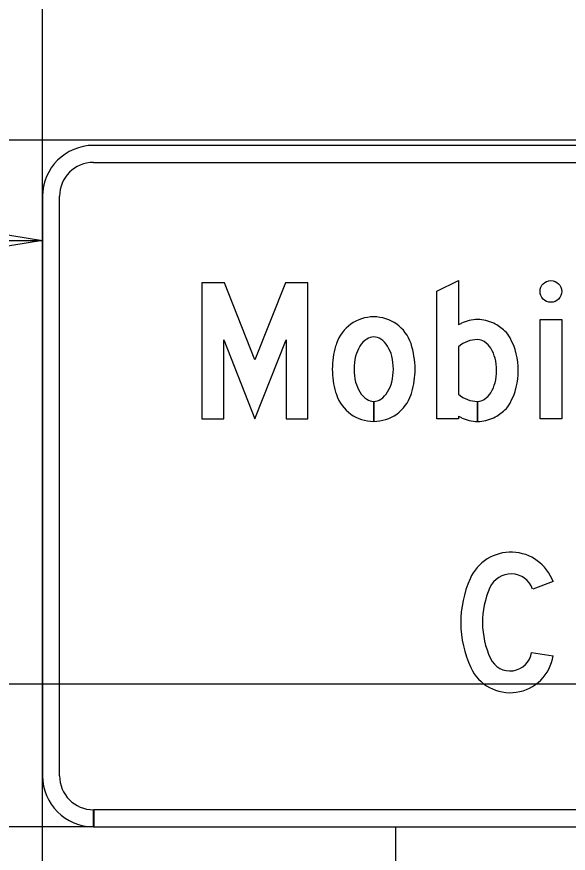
# Model space of a CAD drawing. Extents: x 2193008 to 2198143, y 1236112 to 1237864.
# Drawn here: x 2197384.611 to 2197386.641, y 1237176.483 to 1237179.559 of the extents above; entities that cross this region are included whole.
import ezdxf

# ---------------------------------------------------------------- set-up
doc = ezdxf.new("R2010")
doc.units = 0
for name, color, linetype in [('GSBWFILL', 7, 'Continuous'), ('GSCOLORFILL', 7, 'Continuous'), ('GSDIMS', 7, 'Continuous'), ('GSOUTLINE', 7, 'Continuous'), ('Level 61', 7, 'Continuous'), ('M-ROADS', 7, 'Continuous')]:
    doc.layers.add(name, color=color, linetype=linetype)

msp = doc.modelspace()

# ---------------------------------------------------------------- linework, layer by layer
at = {"layer": 'GSBWFILL'}
for p, q in [((2197386.237, 1237178.3458), (2197386.237, 1237178.171)), ((2197385.9249, 1237178.1448), (2197385.9249, 1237178.0711)), ((2197385.9249, 1237178.0711), (2197385.9249, 1237178.1448)), ((2197386.307, 1237178.1448), (2197386.307, 1237178.0711)), ((2197386.307, 1237178.0711), (2197386.307, 1237178.1448)), ((2197386.5848, 1237177.4819), (2197386.5097, 1237177.4546)), ((2197386.5058, 1237177.2214), (2197386.5848, 1237177.2096))]:
    msp.add_line(p, q, dxfattribs=at)
msp.add_lwpolyline([(2197386.237, 1237178.0904), (2197386.237, 1237178.0811), (2197386.1571, 1237178.0811), (2197386.1571, 1237178.5506), (2197386.237, 1237178.5893), (2197386.237, 1237178.4264)], dxfattribs=at)
for points in [[(2197385.6826, 1237178.0811), (2197385.6826, 1237178.5806), (2197385.5999, 1237178.5806), (2197385.4878, 1237178.2979), (2197385.3757, 1237178.5806), (2197385.293, 1237178.5806), (2197385.293, 1237178.0811), (2197385.3729, 1237178.0811), (2197385.3729, 1237178.3708), (2197385.4878, 1237178.0811), (2197385.6027, 1237178.3708), (2197385.6027, 1237178.0811)], [(2197386.5367, 1237178.0811), (2197386.5367, 1237178.4457), (2197386.6167, 1237178.4457), (2197386.6167, 1237178.0811)]]:
    msp.add_lwpolyline(points, close=True, dxfattribs=at)
msp.add_ellipse((2197386.5767, 1237178.5494), major_axis=(0, 0.04), ratio=0.999983, dxfattribs=at)
for centre, major_axis, ratio, start_param, end_param in [((2197385.9249, 1237178.3107), (0, 0.145), 0.999997, 5.038801, 7.52757), ((2197386.307, 1237178.3101), (0, 0.1356), 0.999999, 0, 0.454071), ((2197386.307, 1237178.3101), (0, 0.1356), 0.999999, 5.829115, 6.283185), ((2197386.3192, 1237178.2851), (0, 0.1634), 0.999999, 0.454071, 0.526547), ((2197386.2948, 1237178.2851), (0, 0.1634), 0.999999, 5.523576, 5.829115), ((2197386.3385, 1237178.3312), (0, 0.0999), 0.999999, 5.207817, 5.523576), ((2197385.9485, 1237178.3016), (0, 0.0877), 0.999997, 0.596118, 1.022673), ((2197385.9249, 1237178.3364), (0, 0.0456), 0.999997, 0, 0.596118), ((2197385.9249, 1237178.3364), (0, 0.0456), 0.999997, 5.687067, 6.283185), ((2197385.9012, 1237178.3016), (0, 0.0877), 0.999997, 5.260512, 5.687067), ((2197386.307, 1237178.2657), (0, 0.1064), 0.999999, 0, 0.717541), ((2197386.307, 1237178.3277), (0, 0.0443), 0.999999, 5.690744, 6.283185), ((2197386.2039, 1237178.2584), (0, 0.253), 0.999999, 4.216961, 5.207817), ((2197386.0743, 1237178.2634), (0, 0.3018), 0.999997, 1.285035, 1.570796), ((2197386.0008, 1237178.285), (0, 0.2252), 0.999997, 1.244385, 1.285035), ((2197385.9863, 1237178.2785), (0, 0.132), 0.999997, 1.022673, 1.323101), ((2197385.8634, 1237178.2785), (0, 0.132), 0.999997, 4.960084, 5.260512), ((2197385.7437, 1237178.2582), (0, 0.3335), 0.999997, 4.728048, 5.01381), ((2197386.2847, 1237178.2946), (0, 0.0842), 0.999999, 5.264044, 5.690744), ((2197386.0461, 1237178.2634), (0, 0.1936), 0.999997, 1.323101, 1.570796), ((2197385.8036, 1237178.2634), (0, 0.1936), 0.999997, 4.712389, 4.960084), ((2197386.2492, 1237178.2727), (0, 0.1259), 0.999999, 4.961975, 5.264044), ((2197386.1929, 1237178.2584), (0, 0.184), 0.999999, 4.712389, 4.961975), ((2197386.0743, 1237178.2634), (0, 0.3018), 0.999997, 1.570796, 1.856558), ((2197386.0461, 1237178.2634), (0, 0.1936), 0.999997, 1.570796, 1.818492), ((2197385.8036, 1237178.2634), (0, 0.1936), 0.999997, 4.464694, 4.712389), ((2197385.7754, 1237178.2634), (0, 0.3018), 0.999997, 4.426627, 4.712389), ((2197386.1929, 1237178.2584), (0, 0.184), 0.999999, 4.462803, 4.712389), ((2197385.9863, 1237178.2483), (0, 0.132), 0.999997, 1.818492, 2.11892), ((2197385.8634, 1237178.2483), (0, 0.132), 0.999997, 4.164265, 4.464694), ((2197386.2492, 1237178.2441), (0, 0.1259), 0.999999, 4.160734, 4.462803), ((2197386.0008, 1237178.2418), (0, 0.2252), 0.999997, 1.856558, 1.897208), ((2197385.9249, 1237178.2161), (0, 0.145), 0.999997, 1.897208, 3.141593), ((2197385.9485, 1237178.2252), (0, 0.0877), 0.999997, 2.11892, 2.545474), ((2197385.9249, 1237178.2161), (0, 0.145), 0.999997, 3.141765, 4.385977), ((2197385.9012, 1237178.2252), (0, 0.0877), 0.999997, 3.737711, 4.164265), ((2197385.8489, 1237178.2418), (0, 0.2252), 0.999997, 4.385977, 4.426627), ((2197386.307, 1237178.2511), (0, 0.1064), 0.999999, 2.424051, 3.141593), ((2197386.2847, 1237178.2222), (0, 0.0842), 0.999999, 3.734034, 4.160734), ((2197385.9249, 1237178.1903), (0, 0.0456), 0.999997, 2.545474, 3.141593), ((2197385.9249, 1237178.1903), (0, 0.0456), 0.999997, 3.142141, 3.737711), ((2197386.307, 1237178.1891), (0, 0.0443), 0.999999, 3.142156, 3.734034), ((2197386.3385, 1237178.1856), (0, 0.0999), 0.999999, 3.901202, 4.216961), ((2197386.2948, 1237178.2317), (0, 0.1634), 0.999999, 3.595663, 3.901202), ((2197386.3192, 1237178.2317), (0, 0.1634), 0.999999, 2.615045, 2.687522), ((2197386.307, 1237178.2067), (0, 0.1356), 0.999999, 2.687522, 3.141593), ((2197386.307, 1237178.2067), (0, 0.1356), 0.999999, 3.141777, 3.595663), ((2197386.4299, 1237177.4255), (0, 0.1648), 0.999993, 5.061866, 7.434148), ((2197386.4299, 1237177.4255), (0, 0.0849), 0.999993, 5.061866, 7.434148), ((2197386.6398, 1237177.3318), (0, 0.3946), 0.999993, 1.150963, 2.004476), ((2197386.6398, 1237177.3318), (0, 0.3147), 0.999993, 1.150963, 2.004476), ((2197386.4267, 1237177.2332), (0, 0.1598), 0.999993, 2.004476, 4.564141), ((2197386.4267, 1237177.2332), (0, 0.0799), 0.999993, 2.004476, 4.564141)]:
    msp.add_ellipse(centre, major_axis=major_axis, ratio=ratio, start_param=start_param, end_param=end_param, dxfattribs=at)
at = {"layer": 'GSCOLORFILL'}
for p, q in [((2197391.0127, 1237179.0863), (2197384.8938, 1237179.0863)), ((2197384.8938, 1237179.0239), (2197391.0127, 1237179.0239)), ((2197384.7065, 1237178.899), (2197384.7065, 1237176.7678)), ((2197384.769, 1237176.7678), (2197384.769, 1237178.899)), ((2197386.237, 1237178.3458), (2197386.237, 1237178.171)), ((2197385.9249, 1237178.1448), (2197385.9249, 1237178.0711)), ((2197385.9249, 1237178.0711), (2197385.9249, 1237178.1448)), ((2197386.307, 1237178.1448), (2197386.307, 1237178.0711)), ((2197386.307, 1237178.0711), (2197386.307, 1237178.1448)), ((2197386.5848, 1237177.4819), (2197386.5097, 1237177.4546)), ((2197386.5058, 1237177.2214), (2197386.5848, 1237177.2096)), ((2197384.8938, 1237176.5805), (2197384.8938, 1237176.6429)), ((2197391.0127, 1237176.6429), (2197384.8945, 1237176.6429)), ((2197384.8945, 1237176.6429), (2197384.8945, 1237176.5805)), ((2197384.8945, 1237176.5805), (2197391.0127, 1237176.5805))]:
    msp.add_line(p, q, dxfattribs=at)
msp.add_lwpolyline([(2197386.237, 1237178.0904), (2197386.237, 1237178.0811), (2197386.1571, 1237178.0811), (2197386.1571, 1237178.5506), (2197386.237, 1237178.5893), (2197386.237, 1237178.4264)], dxfattribs=at)
for points in [[(2197385.6826, 1237178.0811), (2197385.6826, 1237178.5806), (2197385.5999, 1237178.5806), (2197385.4878, 1237178.2979), (2197385.3757, 1237178.5806), (2197385.293, 1237178.5806), (2197385.293, 1237178.0811), (2197385.3729, 1237178.0811), (2197385.3729, 1237178.3708), (2197385.4878, 1237178.0811), (2197385.6027, 1237178.3708), (2197385.6027, 1237178.0811)], [(2197386.5367, 1237178.0811), (2197386.5367, 1237178.4457), (2197386.6167, 1237178.4457), (2197386.6167, 1237178.0811)]]:
    msp.add_lwpolyline(points, close=True, dxfattribs=at)
for centre, radius, start, end in [((2197384.8938, 1237178.899), 0.1873, 90, 180), ((2197384.8938, 1237178.899), 0.1249, 90, 180), ((2197384.8938, 1237176.7678), 0.1873, 180, 270), ((2197384.8938, 1237176.7678), 0.1249, 180, 270)]:
    msp.add_arc(centre, radius, start, end, dxfattribs=at)
msp.add_ellipse((2197386.5767, 1237178.5494), major_axis=(0, 0.04), ratio=0.999983, dxfattribs=at)
for centre, major_axis, ratio, start_param, end_param in [((2197385.9249, 1237178.3107), (0, 0.145), 0.999997, 5.038801, 7.52757), ((2197386.307, 1237178.3101), (0, 0.1356), 0.999999, 0, 0.454071), ((2197386.307, 1237178.3101), (0, 0.1356), 0.999999, 5.829115, 6.283185), ((2197386.3192, 1237178.2851), (0, 0.1634), 0.999999, 0.454071, 0.526547), ((2197386.2948, 1237178.2851), (0, 0.1634), 0.999999, 5.523576, 5.829115), ((2197386.3385, 1237178.3312), (0, 0.0999), 0.999999, 5.207817, 5.523576), ((2197385.9485, 1237178.3016), (0, 0.0877), 0.999997, 0.596118, 1.022673), ((2197385.9249, 1237178.3364), (0, 0.0456), 0.999997, 0, 0.596118), ((2197385.9249, 1237178.3364), (0, 0.0456), 0.999997, 5.687067, 6.283185), ((2197385.9012, 1237178.3016), (0, 0.0877), 0.999997, 5.260512, 5.687067), ((2197386.307, 1237178.2657), (0, 0.1064), 0.999999, 0, 0.717541), ((2197386.307, 1237178.3277), (0, 0.0443), 0.999999, 5.690744, 6.283185), ((2197386.2039, 1237178.2584), (0, 0.253), 0.999999, 4.216961, 5.207817), ((2197386.0743, 1237178.2634), (0, 0.3018), 0.999997, 1.285035, 1.570796), ((2197386.0008, 1237178.285), (0, 0.2252), 0.999997, 1.244385, 1.285035), ((2197385.9863, 1237178.2785), (0, 0.132), 0.999997, 1.022673, 1.323101), ((2197385.8634, 1237178.2785), (0, 0.132), 0.999997, 4.960084, 5.260512), ((2197385.7437, 1237178.2582), (0, 0.3335), 0.999997, 4.728048, 5.01381), ((2197386.2847, 1237178.2946), (0, 0.0842), 0.999999, 5.264044, 5.690744), ((2197386.0461, 1237178.2634), (0, 0.1936), 0.999997, 1.323101, 1.570796), ((2197385.8036, 1237178.2634), (0, 0.1936), 0.999997, 4.712389, 4.960084), ((2197386.2492, 1237178.2727), (0, 0.1259), 0.999999, 4.961975, 5.264044), ((2197386.1929, 1237178.2584), (0, 0.184), 0.999999, 4.712389, 4.961975), ((2197386.0743, 1237178.2634), (0, 0.3018), 0.999997, 1.570796, 1.856558), ((2197386.0461, 1237178.2634), (0, 0.1936), 0.999997, 1.570796, 1.818492), ((2197385.8036, 1237178.2634), (0, 0.1936), 0.999997, 4.464694, 4.712389), ((2197385.7754, 1237178.2634), (0, 0.3018), 0.999997, 4.426627, 4.712389), ((2197386.1929, 1237178.2584), (0, 0.184), 0.999999, 4.462803, 4.712389), ((2197385.9863, 1237178.2483), (0, 0.132), 0.999997, 1.818492, 2.11892), ((2197385.8634, 1237178.2483), (0, 0.132), 0.999997, 4.164265, 4.464694), ((2197386.2492, 1237178.2441), (0, 0.1259), 0.999999, 4.160734, 4.462803), ((2197386.0008, 1237178.2418), (0, 0.2252), 0.999997, 1.856558, 1.897208), ((2197385.9249, 1237178.2161), (0, 0.145), 0.999997, 1.897208, 3.141593), ((2197385.9485, 1237178.2252), (0, 0.0877), 0.999997, 2.11892, 2.545474), ((2197385.9249, 1237178.2161), (0, 0.145), 0.999997, 3.141765, 4.385977), ((2197385.9012, 1237178.2252), (0, 0.0877), 0.999997, 3.737711, 4.164265), ((2197385.8489, 1237178.2418), (0, 0.2252), 0.999997, 4.385977, 4.426627), ((2197386.307, 1237178.2511), (0, 0.1064), 0.999999, 2.424051, 3.141593), ((2197386.2847, 1237178.2222), (0, 0.0842), 0.999999, 3.734034, 4.160734), ((2197385.9249, 1237178.1903), (0, 0.0456), 0.999997, 2.545474, 3.141593), ((2197385.9249, 1237178.1903), (0, 0.0456), 0.999997, 3.142141, 3.737711), ((2197386.307, 1237178.1891), (0, 0.0443), 0.999999, 3.142156, 3.734034), ((2197386.3385, 1237178.1856), (0, 0.0999), 0.999999, 3.901202, 4.216961), ((2197386.2948, 1237178.2317), (0, 0.1634), 0.999999, 3.595663, 3.901202), ((2197386.3192, 1237178.2317), (0, 0.1634), 0.999999, 2.615045, 2.687522), ((2197386.307, 1237178.2067), (0, 0.1356), 0.999999, 2.687522, 3.141593), ((2197386.307, 1237178.2067), (0, 0.1356), 0.999999, 3.141777, 3.595663), ((2197386.4299, 1237177.4255), (0, 0.1648), 0.999993, 5.061866, 7.434148), ((2197386.4299, 1237177.4255), (0, 0.0849), 0.999993, 5.061866, 7.434148), ((2197386.6398, 1237177.3318), (0, 0.3946), 0.999993, 1.150963, 2.004476), ((2197386.6398, 1237177.3318), (0, 0.3147), 0.999993, 1.150963, 2.004476), ((2197386.4267, 1237177.2332), (0, 0.1598), 0.999993, 2.004476, 4.564141), ((2197386.4267, 1237177.2332), (0, 0.0799), 0.999993, 2.004476, 4.564141)]:
    msp.add_ellipse(centre, major_axis=major_axis, ratio=ratio, start_param=start_param, end_param=end_param, dxfattribs=at)
at = {"layer": 'GSDIMS'}
for p, q in [((2197384.7065, 1237178.7367), (2197384.7065, 1237180.9775)), ((2197384.8945, 1237176.5805), (2197381.5962, 1237176.5805)), ((2197386.0065, 1237171.0683), (2197386.0065, 1237176.5805))]:
    msp.add_line(p, q, dxfattribs=at)
msp.add_lwpolyline([(2197384.7065, 1237178.7367), (2197382.5781, 1237178.3895), (2197382.5781, 1237179.0839)], close=True, dxfattribs=at)
at = {"layer": 'GSOUTLINE'}
for p, q in [((2197386.237, 1237178.3458), (2197386.237, 1237178.171)), ((2197386.5848, 1237177.4819), (2197386.5097, 1237177.4546)), ((2197386.5058, 1237177.2214), (2197386.5848, 1237177.2096))]:
    msp.add_line(p, q, dxfattribs=at)
msp.add_lwpolyline([(2197386.237, 1237178.0904), (2197386.237, 1237178.0811), (2197386.1571, 1237178.0811), (2197386.1571, 1237178.5506), (2197386.237, 1237178.5893), (2197386.237, 1237178.4264)], dxfattribs=at)
for points in [[(2197385.6826, 1237178.0811), (2197385.6826, 1237178.5806), (2197385.5999, 1237178.5806), (2197385.4878, 1237178.2979), (2197385.3757, 1237178.5806), (2197385.293, 1237178.5806), (2197385.293, 1237178.0811), (2197385.3729, 1237178.0811), (2197385.3729, 1237178.3708), (2197385.4878, 1237178.0811), (2197385.6027, 1237178.3708), (2197385.6027, 1237178.0811)], [(2197386.5367, 1237178.0811), (2197386.5367, 1237178.4457), (2197386.6167, 1237178.4457), (2197386.6167, 1237178.0811)]]:
    msp.add_lwpolyline(points, close=True, dxfattribs=at)
msp.add_ellipse((2197386.5767, 1237178.5494), major_axis=(0, 0.04), ratio=0.999983, dxfattribs=at)
for centre, major_axis, ratio, start_param, end_param in [((2197385.9249, 1237178.3107), (0, 0.145), 0.999997, 5.038801, 7.52757), ((2197386.307, 1237178.3101), (0, 0.1356), 0.999999, 0, 0.454071), ((2197386.307, 1237178.3101), (0, 0.1356), 0.999999, 5.829115, 6.283185), ((2197386.3192, 1237178.2851), (0, 0.1634), 0.999999, 0.454071, 0.526547), ((2197386.2948, 1237178.2851), (0, 0.1634), 0.999999, 5.523576, 5.829115), ((2197386.3385, 1237178.3312), (0, 0.0999), 0.999999, 5.207817, 5.523576), ((2197385.9485, 1237178.3016), (0, 0.0877), 0.999997, 0.596118, 1.022673), ((2197385.9249, 1237178.3364), (0, 0.0456), 0.999997, 0, 0.596118), ((2197385.9249, 1237178.3364), (0, 0.0456), 0.999997, 5.687067, 6.283185), ((2197385.9012, 1237178.3016), (0, 0.0877), 0.999997, 5.260512, 5.687067), ((2197386.307, 1237178.2657), (0, 0.1064), 0.999999, 0, 0.717541), ((2197386.307, 1237178.3277), (0, 0.0443), 0.999999, 5.690744, 6.283185), ((2197386.2039, 1237178.2584), (0, 0.253), 0.999999, 4.216961, 5.207817), ((2197386.0743, 1237178.2634), (0, 0.3018), 0.999997, 1.285035, 1.570796), ((2197386.0008, 1237178.285), (0, 0.2252), 0.999997, 1.244385, 1.285035), ((2197385.9863, 1237178.2785), (0, 0.132), 0.999997, 1.022673, 1.323101), ((2197385.8634, 1237178.2785), (0, 0.132), 0.999997, 4.960084, 5.260512), ((2197385.7437, 1237178.2582), (0, 0.3335), 0.999997, 4.728048, 5.01381), ((2197386.2847, 1237178.2946), (0, 0.0842), 0.999999, 5.264044, 5.690744), ((2197386.0461, 1237178.2634), (0, 0.1936), 0.999997, 1.323101, 1.570796), ((2197385.8036, 1237178.2634), (0, 0.1936), 0.999997, 4.712389, 4.960084), ((2197386.2492, 1237178.2727), (0, 0.1259), 0.999999, 4.961975, 5.264044), ((2197386.1929, 1237178.2584), (0, 0.184), 0.999999, 4.712389, 4.961975), ((2197386.0743, 1237178.2634), (0, 0.3018), 0.999997, 1.570796, 1.856558), ((2197386.0461, 1237178.2634), (0, 0.1936), 0.999997, 1.570796, 1.818492), ((2197385.8036, 1237178.2634), (0, 0.1936), 0.999997, 4.464694, 4.712389), ((2197385.7754, 1237178.2634), (0, 0.3018), 0.999997, 4.426627, 4.712389), ((2197386.1929, 1237178.2584), (0, 0.184), 0.999999, 4.462803, 4.712389), ((2197385.9863, 1237178.2483), (0, 0.132), 0.999997, 1.818492, 2.11892), ((2197385.8634, 1237178.2483), (0, 0.132), 0.999997, 4.164265, 4.464694), ((2197386.2492, 1237178.2441), (0, 0.1259), 0.999999, 4.160734, 4.462803), ((2197386.0008, 1237178.2418), (0, 0.2252), 0.999997, 1.856558, 1.897208), ((2197385.9249, 1237178.2161), (0, 0.145), 0.999997, 1.897208, 4.385977), ((2197385.9485, 1237178.2252), (0, 0.0877), 0.999997, 2.11892, 2.545474), ((2197385.9012, 1237178.2252), (0, 0.0877), 0.999997, 3.737711, 4.164265), ((2197385.8489, 1237178.2418), (0, 0.2252), 0.999997, 4.385977, 4.426627), ((2197386.307, 1237178.2511), (0, 0.1064), 0.999999, 2.424051, 3.141593), ((2197386.2847, 1237178.2222), (0, 0.0842), 0.999999, 3.734034, 4.160734), ((2197385.9249, 1237178.1903), (0, 0.0456), 0.999997, 2.545474, 3.141593), ((2197385.9249, 1237178.1903), (0, 0.0456), 0.999997, 3.141593, 3.737711), ((2197386.307, 1237178.1891), (0, 0.0443), 0.999999, 3.141593, 3.734034), ((2197386.3385, 1237178.1856), (0, 0.0999), 0.999999, 3.901202, 4.216961), ((2197386.2948, 1237178.2317), (0, 0.1634), 0.999999, 3.595663, 3.901202), ((2197386.3192, 1237178.2317), (0, 0.1634), 0.999999, 2.615045, 2.687522), ((2197386.307, 1237178.2067), (0, 0.1356), 0.999999, 2.687522, 3.141593), ((2197386.307, 1237178.2067), (0, 0.1356), 0.999999, 3.141593, 3.595663), ((2197386.4299, 1237177.4255), (0, 0.1648), 0.999993, 5.061866, 7.434148), ((2197386.4299, 1237177.4255), (0, 0.0849), 0.999993, 5.061866, 7.434148), ((2197386.6398, 1237177.3318), (0, 0.3946), 0.999993, 1.150963, 2.004476), ((2197386.6398, 1237177.3318), (0, 0.3147), 0.999993, 1.150963, 2.004476), ((2197386.4267, 1237177.2332), (0, 0.1598), 0.999993, 2.004476, 4.564141), ((2197386.4267, 1237177.2332), (0, 0.0799), 0.999993, 2.004476, 4.564141)]:
    msp.add_ellipse(centre, major_axis=major_axis, ratio=ratio, start_param=start_param, end_param=end_param, dxfattribs=at)
at = {"layer": 'Level 61'}
msp.add_line((2197372.7065, 1237178.7367), (2197384.7065, 1237178.7367), dxfattribs=at)
at = {"layer": 'M-ROADS'}
for p, q in [((2197384.7065, 1237163.1062), (2197384.7065, 1237223.1062)), ((2197284.7065, 1237179.1062), (2197414.7065, 1237179.1062)), ((2197284.7065, 1237177.1062), (2197414.7065, 1237177.1062))]:
    msp.add_line(p, q, dxfattribs=at)

doc.saveas('drawing.dxf')
